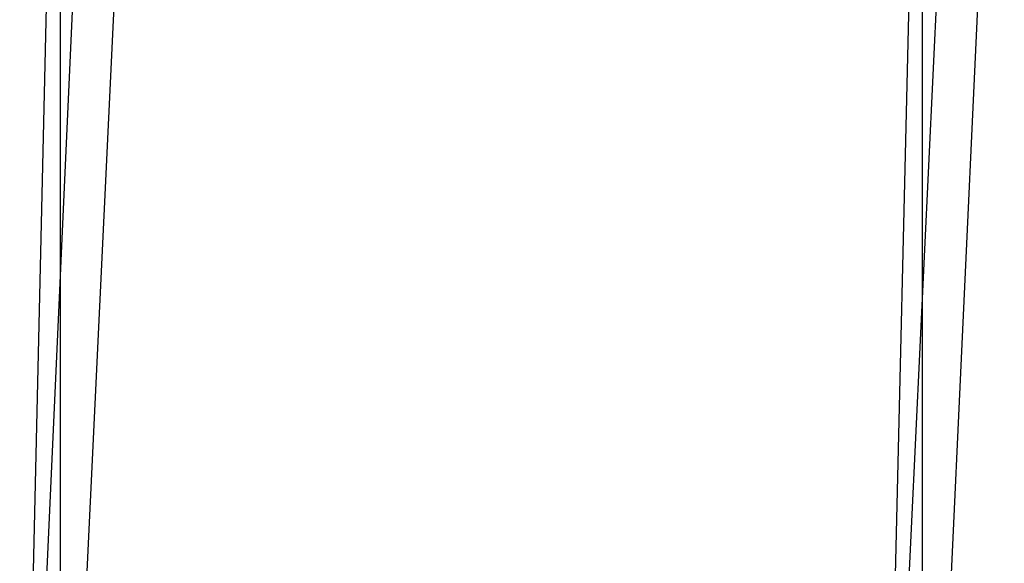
# Model space of a CAD drawing. Header units: feet. Extents: x -79 to 198, y -22 to 181.
# Tile 716 of 982: x 91.52 to 91.84, y 153.613 to 153.789. Entities that reach past the tile are written whole.
import ezdxf

# ---------------------------------------------------------------- set-up
doc = ezdxf.new("R2010")
doc.units = ezdxf.units.FT
doc.layers.add('A-LINEA', color=7, linetype='CONTINUOUS')

msp = doc.modelspace()

# ---------------------------------------------------------------- linework, layer by layer
at = {"layer": 'A-LINEA'}
for points in [[(91.52, 153.4178), (91.8133, 153.4044), (91.84, 153.9778), (91.5467, 154.0044), (91.52, 153.4178)], [(91.52, 153.4178), (91.8133, 153.4044), (91.84, 153.9778), (91.5467, 154.0044), (91.52, 153.4178)], [(91.8133, 153.4044), (91.52, 153.4178), (91.5333, 153.9911), (91.8133, 153.9911), (91.8133, 153.4044)], [(91.8133, 153.4044), (91.52, 153.4178), (91.5333, 153.9911), (91.8133, 153.9911), (91.8133, 153.4044)], [(91.5333, 153.4311), (91.8, 153.4178), (91.8267, 153.9778), (91.56, 153.9911), (91.5333, 153.4311)], [(91.8, 153.4178), (91.5333, 153.4178), (91.5333, 153.9911), (91.8133, 153.9778), (91.8, 153.4178)], [(91.5333, 153.4311), (91.8, 153.4178), (91.8267, 153.9778), (91.56, 153.9911), (91.5333, 153.4311)], [(91.8, 153.4178), (91.5333, 153.4178), (91.5333, 153.9911), (91.8133, 153.9778), (91.8, 153.4178)]]:
    msp.add_lwpolyline(points, dxfattribs=at)

doc.saveas('drawing.dxf')
